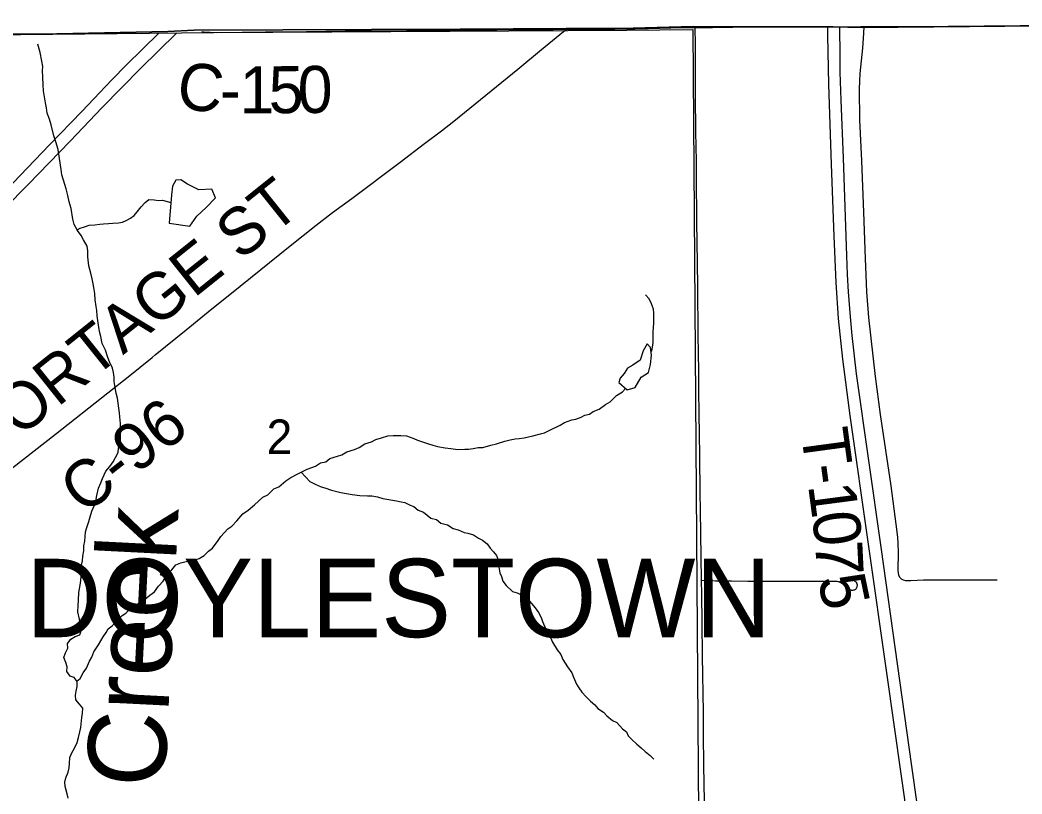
# Model space of a CAD drawing. Extents: x 1985906 to 2360102, y 891258 to 1222054.
# Drawn here: x 2194313 to 2200707, y 1084830 to 1089767 of the extents above; entities that cross this region are included whole.
import ezdxf

# ---------------------------------------------------------------- set-up
doc = ezdxf.new("R2010")
doc.units = 0
for name, color, linetype in [('GM_X_Adjacent_County', 7, 'Continuous'), ('GM_X_Corporation', 7, 'Continuous'), ('GM_X_Corporation_Text', 7, 'Continuous'), ('GM_X_County', 7, 'Continuous'), ('GM_X_County_Road', 7, 'Continuous'), ('GM_X_County_Road_Text', 7, 'Continuous'), ('GM_X_Minor_Lake', 7, 'Continuous'), ('GM_X_Minor_River', 7, 'Continuous'), ('GM_X_Minor_River_Text', 7, 'Continuous'), ('GM_X_Section', 7, 'Continuous'), ('GM_X_Section_Text', 7, 'Continuous'), ('GM_X_State_Route', 7, 'Continuous'), ('GM_X_Township', 7, 'Continuous'), ('GM_X_Township_Road', 7, 'Continuous'), ('GM_X_Township_Road_Text', 7, 'Continuous')]:
    doc.layers.add(name, color=color, linetype=linetype)

msp = doc.modelspace()

# ---------------------------------------------------------------- linework, layer by layer
at = {"layer": 'GM_X_Adjacent_County'}
msp.add_lwpolyline([(2204017.8, 1068050.4), (2203986, 1071081.2), (2203969.1, 1073268.3), (2203919.7, 1078642.6), (2203897.5, 1079534.1), (2203924.1, 1083121.6), (2203902.3, 1084169), (2203923.9, 1085136.9), (2203915.9, 1085866.3), (2203909.3, 1086297.6), (2203904.8, 1086751.9), (2203874, 1089335.2), (2203868.8, 1089766.1), (2203327, 1089754.3), (2199689.1, 1089719.7), (2199501.9, 1089724.5), (2198608.4, 1089725.7), (2198226.9, 1089714.9), (2197797.6, 1089712.6), (2197121.5, 1089708), (2195423.4, 1089702.7), (2195255.6, 1089694.6), (2194546.9, 1089678.2), (2193306.3, 1089676.1)], dxfattribs=at)
at = {"layer": 'GM_X_Corporation'}
msp.add_lwpolyline([(2205756.5, 1089270.1), (2203874, 1089335.2), (2203318.3, 1089354.4), (2203327, 1089754.3), (2199689.1, 1089719.7), (2199501.9, 1089724.5), (2198608.4, 1089725.7), (2198226.9, 1089714.9), (2197797.6, 1089712.6), (2197121.5, 1089708), (2195423.4, 1089702.7), (2195255.6, 1089694.6), (2194546.9, 1089678.2), (2193306.3, 1089676.1), (2192605.8, 1089671.9), (2192619.6, 1092103.3)], dxfattribs=at)
at = {"layer": 'GM_X_County'}
msp.add_lwpolyline([(2193306.3, 1089676.1), (2194546.9, 1089678.2), (2195255.6, 1089694.6), (2195423.4, 1089702.7), (2197121.5, 1089708), (2197797.6, 1089712.6), (2198226.9, 1089714.9), (2198608.4, 1089725.7), (2199501.9, 1089724.5), (2199689.1, 1089719.7), (2203327, 1089754.3), (2203868.8, 1089766.1), (2203874, 1089335.2), (2203904.8, 1086751.9), (2203909.3, 1086297.6), (2203915.9, 1085866.3), (2203923.9, 1085136.9), (2203902.3, 1084169), (2203924.1, 1083121.6), (2203897.5, 1079534.1), (2203919.7, 1078642.6), (2203969.1, 1073268.3), (2203986, 1071081.2), (2204017.8, 1068050.4)], dxfattribs=at)
at = {"layer": 'GM_X_County_Road'}
for points in [[(2199700.8, 1089724.9), (2200022.8, 1089725.7), (2200236.4, 1089727.7), (2200695, 1089731.5), (2201055.9, 1089733.7), (2201384, 1089736.5), (2201761.4, 1089738.8), (2202138.9, 1089742.5), (2202581.9, 1089747.9), (2203327.1, 1089755.1), (2203383.1, 1089755.4)], [(2195175, 1087630.4), (2195372.9, 1087790.8), (2195513, 1087904.9), (2195717.4, 1088069.8), (2196036.5, 1088327.4), (2196202.1, 1088459.1), (2196307.5, 1088539.2), (2196430, 1088629.2), (2196739.5, 1088860.7), (2196895.1, 1088979.2), (2197002.6, 1089059.3), (2197081.9, 1089121.6), (2197285.2, 1089288.2), (2197489, 1089454.2), (2197641.8, 1089578.7), (2197781.8, 1089693), (2197800.2, 1089708.1)], [(2195473.5, 1089693.9), (2195501.1, 1089690.6), (2195525.4, 1089689.4), (2195565.7, 1089688.2), (2195729.6, 1089689.5), (2195879.1, 1089691.7), (2196141.2, 1089693.2), (2196387.1, 1089697.5), (2196633.2, 1089699), (2196927.1, 1089701.4), (2197129, 1089702.6)], [(2197129, 1089702.6), (2197191.2, 1089703), (2197519.2, 1089706.2), (2197716.1, 1089707), (2197791.2, 1089708), (2197800.2, 1089708.1)], [(2197800.2, 1089708.1), (2197805.7, 1089708.1), (2198109.7, 1089709), (2198237, 1089711.2)], [(2198237, 1089711.2), (2198322.9, 1089712.6), (2198536.3, 1089718.5), (2198620.9, 1089718.7)], [(2198620.9, 1089718.7), (2198732.3, 1089719), (2198861.4, 1089721.4), (2198976, 1089722.8), (2199024.9, 1089722.7), (2199468.3, 1089724.4)], [(2198663, 1086193), (2198656.1, 1086638.9), (2198654.3, 1086753.1), (2198650.8, 1086981.4), (2198648.5, 1087134.2), (2198646.8, 1087246.5), (2198645.7, 1087411.6), (2198644.4, 1087526.2), (2198641, 1087756.4), (2198637.7, 1088068.3), (2198636.2, 1088218.4), (2198632.2, 1088478.7), (2198631.7, 1088573.2), (2198631.1, 1088674.6), (2198630.4, 1088798.2), (2198629.7, 1088895.2), (2198629.1, 1088932.9), (2198625.9, 1089081.3), (2198623.6, 1089258.8), (2198623.4, 1089442.4), (2198622.8, 1089639.5), (2198621.6, 1089688.8), (2198620.9, 1089718.7)], [(2199468.3, 1089724.4), (2199481.3, 1089724.5), (2199545.4, 1089724.6)], [(2199545.4, 1089724.6), (2199678.2, 1089724.8), (2199683.9, 1089724.9), (2199689.5, 1089724.9), (2199700.8, 1089724.9)], [(2193310.5, 1089668.1), (2193419.9, 1089668.4), (2193844.7, 1089672.6), (2194024.9, 1089674.9), (2194303.6, 1089677), (2194501.1, 1089678.8)], [(2193366.8, 1086191.5), (2193394.6, 1086215), (2193738.3, 1086494.9), (2193879.4, 1086607.8), (2194034.4, 1086729.8), (2194267.2, 1086912), (2194538.2, 1087125.3), (2194874, 1087389), (2195002.9, 1087490.7), (2195156, 1087614.9), (2195175, 1087630.4)], [(2198688.9, 1083658), (2198688.7, 1083799.3), (2198687.7, 1084013.4), (2198687.4, 1084325.4), (2198684.5, 1084585.1), (2198680.9, 1084781.3), (2198677.3, 1085013.2), (2198675.4, 1085208.7), (2198675.1, 1085350.8), (2198669.1, 1085711.8), (2198667, 1085924.6), (2198664.2, 1086105.2), (2198663, 1086193)]]:
    msp.add_lwpolyline(points, dxfattribs=at)
at = {"layer": 'GM_X_Minor_Lake'}
for points in [[(2195264.2, 1088471.6), (2195396.5, 1088452.6), (2195442.1, 1088515.1), (2195499.8, 1088571.7), (2195561.4, 1088632.3), (2195536.9, 1088688.3), (2195454.9, 1088683.7), (2195382.5, 1088719.2), (2195338.2, 1088746.9), (2195308.2, 1088744.7), (2195286.5, 1088706.4), (2195278.9, 1088652.2)], [(2195278.9, 1088652.2), (2195264.2, 1088471.6)], [(2198188, 1087407.2), (2198237.9, 1087423.6), (2198277.5, 1087488.1), (2198323.3, 1087518.6), (2198337, 1087568.8), (2198342.5, 1087629), (2198336.2, 1087679.1), (2198316, 1087701), (2198290.3, 1087656.7), (2198270.7, 1087596.4), (2198224.9, 1087565.9), (2198189, 1087545.6), (2198169.2, 1087511.3), (2198143.4, 1087483.1), (2198133.6, 1087454.9)], [(2198133.6, 1087454.9), (2198188, 1087407.2)]]:
    msp.add_lwpolyline(points, dxfattribs=at)
at = {"layer": 'GM_X_Minor_River'}
for points in [[(2194698.5, 1085904.6), (2194691.7, 1085944.6), (2194680.7, 1085992.6), (2194684, 1086030.9), (2194685.3, 1086067.1), (2194688.4, 1086115.3), (2194697.5, 1086161.7), (2194701, 1086191.9), (2194702.4, 1086220.1), (2194701.9, 1086250.2), (2194703.3, 1086280.4), (2194710.6, 1086316.7), (2194714, 1086346.9), (2194719.4, 1086381.2), (2194720.8, 1086413.4), (2194726.2, 1086443.6), (2194731.1, 1086502), (2194738.6, 1086530.2), (2194752, 1086568.7), (2194759.5, 1086597), (2194770.8, 1086633.3), (2194788.2, 1086671.8), (2194795.7, 1086698.1), (2194803, 1086734.4), (2194814.2, 1086780.9), (2194827.6, 1086815.3), (2194839.1, 1086841.6), (2194860.3, 1086888.3), (2194885.9, 1086918.9), (2194907.4, 1086949.4), (2194923, 1086975.9), (2194938.4, 1087008.3), (2194941.9, 1087036.5), (2194953, 1087082.9), (2194954.3, 1087119.1), (2194954.9, 1087193.5), (2194950.1, 1087235.6), (2194947.6, 1087261.7), (2194943, 1087291.7), (2194935.7, 1087353.9), (2194927, 1087387.9), (2194920.3, 1087423.9), (2194913.5, 1087461.9), (2194913, 1087488.1), (2194908.4, 1087518.1), (2194903.9, 1087546.2), (2194883, 1087585.9), (2194872.4, 1087613.9), (2194857.4, 1087661.8), (2194836.5, 1087703.6), (2194827.6, 1087747.6), (2194821, 1087779.7), (2194811.9, 1087835.8), (2194805, 1087879.8), (2194802.3, 1087913.9), (2194797.8, 1087940), (2194792.9, 1087982.1), (2194790.2, 1088022.2), (2194785.6, 1088048.3), (2194778.9, 1088084.3), (2194772.3, 1088116.3), (2194765.5, 1088152.4), (2194752.6, 1088198.3), (2194745.4, 1088256.5), (2194744.7, 1088294.6), (2194742.1, 1088324.7), (2194717.2, 1088364.4), (2194702.6, 1088392.3), (2194679.9, 1088424), (2194659, 1088463.8), (2194650.3, 1088497.8), (2194639, 1088565.9), (2194626.1, 1088607.8), (2194617.3, 1088647.8), (2194606.4, 1088689.8), (2194591.2, 1088745.8), (2194580.5, 1088779.8), (2194575.9, 1088813.8), (2194564.5, 1088883.9), (2194555.3, 1088942), (2194542.3, 1088990), (2194527.5, 1089027.9), (2194512.1, 1089097.9), (2194501.3, 1089133.9), (2194486.5, 1089173.8), (2194481.8, 1089207.9), (2194475.2, 1089239.9), (2194466.2, 1089290), (2194463.6, 1089316), (2194460.9, 1089354.2), (2194458, 1089402.3), (2194457.1, 1089444.5), (2194458.6, 1089470.7), (2194451.9, 1089504.7), (2194440.8, 1089560.8), (2194426, 1089613.6)], [(2194677.4, 1088428.8), (2194695.7, 1088438.4), (2194723.6, 1088448.9), (2194753.6, 1088457.6), (2194789.7, 1088460.3), (2194821.8, 1088464.9), (2194845.9, 1088467.4), (2194878, 1088470), (2194904.1, 1088470.5), (2194942.2, 1088473.2), (2194966.2, 1088477.7), (2194990.2, 1088488.2), (2195018, 1088502.8), (2195041.8, 1088519.4), (2195059.4, 1088543.8), (2195086.9, 1088576.5), (2195110.5, 1088603.1), (2195134.3, 1088621.6), (2195168.5, 1088620.2), (2195196.7, 1088616.8), (2195222.8, 1088617.3), (2195274.8, 1088602.5)], [(2198339.8, 1087650.6), (2198344.6, 1087656.3), (2198350.1, 1087680.6), (2198353.6, 1087710.8), (2198352.9, 1087744.9), (2198354.2, 1087779.1), (2198355.7, 1087805.3), (2198357.2, 1087833.4), (2198358.6, 1087865.6), (2198358, 1087897.7), (2198355.5, 1087921.8), (2198342.7, 1087957.7), (2198328.1, 1087987.6), (2198305.5, 1088013.3)], [(2198079.5, 1087331.8), (2198118.9, 1087372.7), (2198158.7, 1087395.6), (2198177.3, 1087416.5)], [(2194674.8, 1085549.9), (2194697, 1085566.9), (2194716.4, 1085603.5), (2194737.9, 1085632), (2194757.2, 1085676.6), (2194770.7, 1085703), (2194784.1, 1085737.4), (2194813.4, 1085782.2), (2194842.6, 1085833), (2194862.2, 1085859.5), (2194875.8, 1085883.8), (2194901.5, 1085902.4), (2194964.6, 1085967.9), (2194988.4, 1085982.5), (2195014, 1086009.1), (2195053.7, 1086033.9), (2195077.5, 1086054.5), (2195103.3, 1086067.1), (2195140.9, 1086097.9), (2195170.7, 1086118.6), (2195196.1, 1086155.2), (2195225.6, 1086187.9), (2195252.9, 1086230.7), (2195282.5, 1086259.4), (2195308, 1086292), (2195339.9, 1086304.7), (2195381.9, 1086315.5), (2195410, 1086316.1), (2195455.9, 1086333), (2195487.7, 1086351.7), (2195515.4, 1086378.4), (2195541.1, 1086399), (2195578.3, 1086447.9), (2195593.9, 1086472.3), (2195639.2, 1086521.4), (2195665, 1086538), (2195696.5, 1086572.8), (2195735.8, 1086617.7), (2195769.6, 1086640.5), (2195809.1, 1086675.4), (2195862.4, 1086722.6), (2195894.3, 1086737.3), (2195933.7, 1086776.2), (2195963.6, 1086788.9), (2196009.1, 1086827.9), (2196040.9, 1086848.6), (2196086.6, 1086871.6), (2196146.3, 1086902.9), (2196198.2, 1086922), (2196230, 1086942.7), (2196264, 1086949.3), (2196289.7, 1086969.9), (2196339.7, 1086985), (2196367.7, 1086993.5), (2196399.5, 1087012.2), (2196447.4, 1087027.2), (2196477.3, 1087039.8), (2196513, 1087064.6), (2196557, 1087075.5), (2196582.8, 1087092.1), (2196620.8, 1087100.9), (2196660.8, 1087113.7), (2196694.9, 1087116.4), (2196743.1, 1087117.3), (2196779.4, 1087114), (2196825.9, 1087096.8), (2196850.2, 1087087.2), (2196888.7, 1087073.9), (2196912.9, 1087066.3), (2196947.3, 1087054.9), (2196977.6, 1087047.4), (2197026, 1087038.3), (2197062.3, 1087033), (2197106.6, 1087027.8), (2197150.8, 1087028.6), (2197174.9, 1087029.1), (2197205, 1087033.7), (2197237, 1087040.3), (2197267.1, 1087040.9), (2197317.1, 1087055.9), (2197353.1, 1087064.7), (2197407.1, 1087079.8), (2197441.1, 1087088.5), (2197473.1, 1087095.1), (2197499.2, 1087097.6), (2197529.3, 1087102.2), (2197585.3, 1087115.3), (2197635.3, 1087128.3), (2197659.3, 1087134.8), (2197693.1, 1087151.6), (2197760.8, 1087183), (2197788.6, 1087199.6), (2197834.5, 1087216.6), (2197860.6, 1087221.1), (2197894.5, 1087233.8), (2197918.4, 1087246.3), (2197946.4, 1087252.9), (2197970.2, 1087269.4), (2198008.1, 1087284.2), (2198049.7, 1087315.1), (2198079.5, 1087331.8)], [(2196106.6, 1086882), (2196161.9, 1086822.8), (2196196.4, 1086807.4), (2196234.9, 1086790.1), (2196259.2, 1086782.5), (2196299.7, 1086767.2), (2196325.9, 1086761.7), (2196360.3, 1086752.3), (2196432.9, 1086739.6), (2196481.2, 1086734.5), (2196531.5, 1086731.4), (2196557.6, 1086731.9), (2196594, 1086724.6), (2196628.3, 1086715.2), (2196654.5, 1086711.7), (2196690.8, 1086704.4), (2196715, 1086700.8), (2196745.3, 1086693.3), (2196769.5, 1086689.8), (2196802, 1086672.3), (2196826.2, 1086664.8), (2196854.8, 1086641.2), (2196887.2, 1086627.7), (2196934.2, 1086590.5), (2196970.5, 1086581.1), (2196999.2, 1086557.6), (2197041.6, 1086546.3), (2197078.2, 1086522.9), (2197108.5, 1086515.4), (2197147, 1086498.1), (2197171.2, 1086494.5), (2197207.6, 1086483.2), (2197238.2, 1086461.6), (2197264.5, 1086450.1), (2197295.1, 1086426.6), (2197313.7, 1086398.8), (2197334.3, 1086375.1), (2197352.8, 1086351.3), (2197365.6, 1086317.4), (2197368.3, 1086277.3), (2197375.1, 1086241.2), (2197385.6, 1086217.3), (2197394.2, 1086187.3), (2197414.8, 1086159.6), (2197455.8, 1086122.2), (2197486.1, 1086112.8), (2197528.7, 1086091.5), (2197553.2, 1086071.8), (2197600.5, 1086018.5), (2197621.1, 1085988.7), (2197637.9, 1085954.9), (2197648.4, 1085931), (2197669.4, 1085881.2), (2197686, 1085857.4), (2197711.3, 1085797.6), (2197740.3, 1085749.9), (2197765, 1085720.2), (2197777.7, 1085688.3), (2197806.7, 1085640.7), (2197833.6, 1085603), (2197846.2, 1085575.1), (2197865.1, 1085531.3), (2197879.7, 1085507.4), (2197898.3, 1085479.6), (2197925, 1085450), (2197953.7, 1085422.4), (2197982.3, 1085398.9), (2198000.8, 1085375.1), (2198037.4, 1085351.7), (2198058, 1085328), (2198094.7, 1085298.6), (2198121.1, 1085285), (2198158.1, 1085245.5), (2198182.6, 1085225.9), (2198195.1, 1085202), (2198217.6, 1085178.3), (2198250.4, 1085146.8), (2198277, 1085125.2), (2198303.6, 1085101.6), (2198334.2, 1085076.1), (2198358.8, 1085052.4)], [(2194619.3, 1084803.9), (2194614.7, 1084831.9), (2194601.8, 1084877.9), (2194599.2, 1084906), (2194604.8, 1084932.2), (2194620.1, 1084968.7), (2194625.6, 1084996.9), (2194629.1, 1085025.1), (2194630.4, 1085063.3), (2194643.9, 1085091.7), (2194659.4, 1085122.1), (2194676.8, 1085158.6), (2194686.2, 1085191), (2194695.5, 1085227.3), (2194701, 1085253.6), (2194707.8, 1085318), (2194711.3, 1085346.2), (2194714.7, 1085376.4), (2194692.1, 1085402.1), (2194669.5, 1085429.8), (2194666.9, 1085459.9), (2194670.4, 1085486.1), (2194677.9, 1085516.3), (2194677.3, 1085546.5), (2194658.7, 1085572.2), (2194632.4, 1085581.8), (2194611.7, 1085611.5), (2194613.1, 1085641.7), (2194604.6, 1085669.6), (2194591.9, 1085699.6), (2194603.4, 1085729.9), (2194618.9, 1085760.3), (2194616.3, 1085790.4), (2194637.9, 1085817), (2194665.7, 1085835.6), (2194693.6, 1085846.2), (2194705.1, 1085876.6), (2194698.5, 1085904.6)]]:
    msp.add_lwpolyline(points, dxfattribs=at)
at = {"layer": 'GM_X_Section'}
msp.add_lwpolyline([(2198607.8, 1089706.4), (2198642.9, 1084699), (2193335.5, 1084631.1), (2193286.1, 1089664.6), (2195549.3, 1089686.8), (2198186.2, 1089703.2)], close=True, dxfattribs=at)
at = {"layer": 'GM_X_State_Route'}
for points in [[(2200416.6, 1081590.2), (2200179.4, 1083247.3), (2200144.6, 1083493.8), (2200106, 1083767.4), (2199983.1, 1084628.6), (2199845, 1085603.6), (2199611.6, 1087244.9), (2199564.7, 1087602.8), (2199537.4, 1087863.8), (2199521.2, 1088092.9), (2199508.9, 1088387.9), (2199492.4, 1088847.2), (2199474.6, 1089355.7), (2199469.3, 1089667.5), (2199468.3, 1089724.4)], [(2200667, 1080369.7), (2200573.7, 1081026.2), (2200484.4, 1081643.5), (2200360.5, 1082521.1), (2200223.7, 1083476.1), (2200196, 1083670.2), (2200173.2, 1083823.9), (2200104.3, 1084300.6), (2200005.1, 1085007.7), (2199808, 1086405), (2199651.7, 1087510.3), (2199624.1, 1087755.1), (2199613.4, 1087874.4), (2199601, 1088033.3), (2199594.8, 1088143.7), (2199589.7, 1088263), (2199567.6, 1088886.3), (2199552.9, 1089255.3), (2199547.9, 1089435.3), (2199546.4, 1089568.9), (2199545.6, 1089693), (2199545.4, 1089724.6)], [(2193343.3, 1087738.2), (2193380.6, 1087764.9), (2193460.5, 1087825.7), (2193509.2, 1087865), (2193570.5, 1087915.5), (2193657, 1087992.7), (2193775.1, 1088107), (2194166.9, 1088512.8), (2194308.1, 1088660), (2194364.1, 1088718.1), (2194632.6, 1088994.8), (2194837.6, 1089208.9), (2195083.4, 1089459.5), (2195193.7, 1089569.3), (2195313.7, 1089685.8)], [(2194126.2, 1088581.6), (2194501.5, 1088971.3), (2194706.7, 1089183.7), (2194899.4, 1089385.2), (2194992.2, 1089481.4), (2195199.2, 1089684.1)]]:
    msp.add_lwpolyline(points, dxfattribs=at)
at = {"layer": 'GM_X_Township'}
msp.add_lwpolyline([(2193306.3, 1089676.1), (2194546.9, 1089678.2), (2195255.6, 1089694.6), (2195423.4, 1089702.7), (2197121.5, 1089708), (2197797.6, 1089712.6), (2198226.9, 1089714.9), (2198608.4, 1089725.7), (2199501.9, 1089724.5), (2199689.1, 1089719.7), (2203327, 1089754.3), (2203868.8, 1089766.1), (2203874, 1089335.2), (2203904.8, 1086751.9), (2203909.3, 1086297.6), (2203915.9, 1085866.3), (2203923.9, 1085136.9), (2203902.3, 1084169), (2203924.1, 1083121.6), (2203897.5, 1079534.1), (2203919.7, 1078642.6), (2203969.1, 1073268.3), (2203986, 1071081.2), (2204017.8, 1068050.4)], dxfattribs=at)
at = {"layer": 'GM_X_Township_Road'}
for points in [[(2199928.9, 1086211.7), (2199922.6, 1086225.1), (2199919, 1086240.4), (2199917.5, 1086256.4), (2199919.3, 1086372.3), (2199917.8, 1086427.5), (2199914.8, 1086469.1), (2199903.8, 1086551.6), (2199872.2, 1086795.4), (2199805.3, 1087250.2), (2199773.5, 1087494.1), (2199730.2, 1087869), (2199716.6, 1088032.4), (2199708.8, 1088245.5), (2199697.4, 1088540.7), (2199685.8, 1088868.4), (2199673.7, 1089130.6), (2199670.1, 1089327.1), (2199671.6, 1089379.9), (2199675.5, 1089425.1), (2199691.4, 1089587.9), (2199698.7, 1089684.3), (2199700.8, 1089724.9)], [(2198663, 1086193), (2198714.6, 1086191.6), (2198752, 1086190.2), (2198852.8, 1086189), (2198957.6, 1086188.2), (2199305.5, 1086187.7), (2199518.8, 1086187.3), (2199526.2, 1086186.7), (2199531.5, 1086185.9), (2199534.9, 1086185), (2199539.7, 1086183.7), (2199544.8, 1086181.7), (2199550, 1086179.2), (2199555.1, 1086176.1), (2199563.6, 1086170), (2199587.5, 1086147.8), (2199594.6, 1086141.9), (2199600.5, 1086137.9), (2199604, 1086135.8), (2199607.3, 1086134.2), (2199611.1, 1086132.6), (2199614.3, 1086131.8), (2199618.2, 1086131), (2199623.3, 1086130.4), (2199626.9, 1086130.6), (2199630.6, 1086130.9), (2199634, 1086131.6), (2199638.2, 1086132.7), (2199642.2, 1086134.6), (2199646.1, 1086137.2), (2199648.5, 1086139.4), (2199650.9, 1086142.1), (2199652.4, 1086144.2), (2199654.3, 1086147.8), (2199655.3, 1086150.8), (2199656.3, 1086154.8), (2199656.8, 1086159.1), (2199656.7, 1086163), (2199656.3, 1086167.6), (2199655.5, 1086170.5), (2199654.5, 1086173.6), (2199653.4, 1086176), (2199651.8, 1086178.3), (2199648.9, 1086181.3), (2199645.7, 1086184.2), (2199642.4, 1086186.5), (2199639.2, 1086188.3), (2199635.9, 1086190.1), (2199631.8, 1086191.9), (2199626.6, 1086193), (2199622.8, 1086193.5), (2199619.3, 1086193.7), (2199615.4, 1086193.8), (2199606.1, 1086193.9), (2199597, 1086193.6), (2199586.5, 1086192.8), (2199562.7, 1086191.6), (2199558.2, 1086190.7), (2199552.8, 1086188.4), (2199543.2, 1086183.8)], [(2200497.3, 1086194.8), (2200490.5, 1086194.9), (2200408.2, 1086194.9), (2200080, 1086193.4), (2199997.8, 1086189.8), (2199965.8, 1086189.6), (2199951.3, 1086193), (2199938.7, 1086200.5), (2199929, 1086211.5), (2199928.9, 1086211.7)], [(2200549.7, 1086194.5), (2200497.3, 1086194.8)]]:
    msp.add_lwpolyline(points, dxfattribs=at)

# ---------------------------------------------------------------- texts
at = {"layer": 'GM_X_Corporation_Text'}
msp.add_text('DOYLESTOWN', height=500, rotation=0.00001, dxfattribs=at).set_placement((2194350.9, 1085830.2))
at = {"layer": 'GM_X_County_Road_Text'}
for s, rotation, p in [('C', 352.35893, (2195302.5, 1089208.6)), ('1', 0.05445, (2195713.8, 1089172)), ('5', 0.42292, (2195900.7, 1089172.2)), ('0', 0.50742, (2196086, 1089173.6)), ('-', 359.57418, (2195587.9, 1089173)), ('PORTAGE ST', 38.64238, (2194099.2, 1086931.8)), ('C-96', 38.23379, (2194721.6, 1086604))]:
    msp.add_text(s, height=300, rotation=rotation, dxfattribs=at).set_placement(p)
at = {"layer": 'GM_X_Minor_River_Text'}
msp.add_text('Creek', height=500.23, rotation=87.09591, dxfattribs=at).set_placement((2195234.8, 1084864.8))
at = {"layer": 'GM_X_Section_Text'}
msp.add_text('2', height=221, rotation=0.00001, dxfattribs=at).set_placement((2195886.4, 1086997.9))
at = {"layer": 'GM_X_Township_Road_Text'}
for s, rotation, p in [('T', 277.69434, (2199295.4, 1087144.6)), ('-', 277.64881, (2199325.4, 1086922.2)), ('1', 277.50456, (2199341.8, 1086800.3)), ('0', 276.93848, (2199365.8, 1086617.9)), ('7', 272.74364, (2199387.7, 1086440.2)), ('5', 281.75788, (2199403, 1086204.7))]:
    msp.add_text(s, height=300, rotation=rotation, dxfattribs=at).set_placement(p)

doc.saveas('drawing.dxf')
